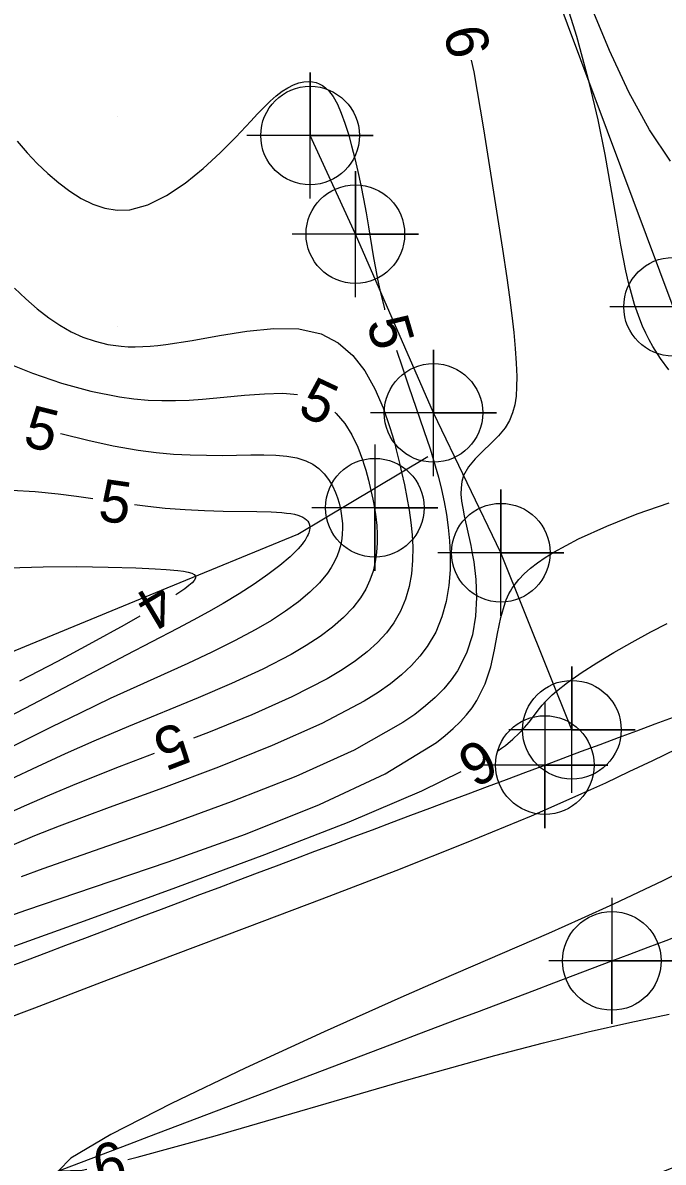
# Model space of a CAD drawing. Extents: x 2602990 to 2605851, y 618069 to 619180.
# Drawn here: x 2603795.5 to 2603826, y 618590.3 to 618644.5 of the extents above; entities that cross this region are included whole.
import ezdxf

# ---------------------------------------------------------------- set-up
doc = ezdxf.new("R2010")
doc.units = 0
for name, color, linetype in [('DTM Contours Major', 7, 'Continuous'), ('DTM Contours Major Text', 7, 'Continuous'), ('DTM Contours Minor', 7, 'Continuous'), ('DTM Contours Minor Text', 7, 'Continuous'), ('Exist DTM Breakline', 7, 'Continuous'), ('Exist DTM Crownline', 7, 'Continuous'), ('Exist DTM Crownline Cogo Point CELL', 7, 'Continuous'), ('Exist DTM QL2 LIDAR Elevation Point', 7, 'Continuous'), ('Exist Roads EOP', 7, 'Continuous'), ('Exist Roads EOP Cogo Point CELL', 7, 'Continuous'), ('Exist Roads Soil', 7, 'Continuous'), ('Exist Roads Soil Cogo Point CELL', 7, 'Continuous'), ('Exist Structure Minor Pipes RCP 15 Inch Cogo Point CELL', 7, 'Continuous'), ('PH Exist DTM Breakline', 7, 'Continuous')]:
    doc.layers.add(name, color=color, linetype=linetype)

# ---------------------------------------------------------------- blocks, each defined once
blk = doc.blocks.new('EXIST DTM CROWNLINE COGO POINT')
at = {"layer": 'Exist DTM Crownline Cogo Point CELL'}
blk.add_lwpolyline([(0, 0.06), (0, -0.06), (0, 0), (0.06, 0), (-0.06, 0)], dxfattribs=at)
blk.add_circle((0, 0), 0.0469, dxfattribs=at)
blk = doc.blocks.new('EXIST ROADS SOIL COGO POINT')
at = {"layer": 'Exist Roads Soil Cogo Point CELL'}
blk.add_lwpolyline([(0, -0.06), (0, 0.06), (0, 0), (0.06, 0), (-0.06, 0)], dxfattribs=at)
blk.add_circle((0, 0), 0.0469, dxfattribs=at)
blk = doc.blocks.new('EXIST STRUCTURE MINOR PIPES RCP COGO POINT')
at = {"layer": 'Exist Structure Minor Pipes RCP 15 Inch Cogo Point CELL'}
blk.add_lwpolyline([(0, 0.06), (0, -0.06), (0, 0), (0.06, 0), (-0.06, 0)], dxfattribs=at)
blk.add_circle((0, 0), 0.0469, dxfattribs=at)
blk = doc.blocks.new('EXIST ROADS EOP COGO POINT')
at = {"layer": 'Exist Roads EOP Cogo Point CELL'}
blk.add_lwpolyline([(0, 0.06), (0, -0.06), (0, 0), (0.06, 0), (-0.06, 0)], dxfattribs=at)
blk.add_circle((0, 0), 0.0469, dxfattribs=at)

msp = doc.modelspace()

# ---------------------------------------------------------------- linework, layer by layer
at = {"layer": 'DTM Contours Major'}
for points in [[(2603826.306, 618637.873), (2603825.308, 618639.36), (2603824.329, 618641.166), (2603823.407, 618643.137), (2603822.578, 618645.121)], [(2603818.09, 618609.836), (2603818.274, 618609.965), (2603818.454, 618610.098), (2603818.817, 618610.393), (2603819.116, 618610.675), (2603819.366, 618610.943), (2603819.579, 618611.2), (2603820.076, 618611.845), (2603820.21, 618612.007), (2603820.354, 618612.169), (2603820.512, 618612.333), (2603820.687, 618612.5), (2603820.884, 618612.675), (2603821.417, 618613.094), (2603822.063, 618613.546), (2603822.801, 618614.022), (2603823.613, 618614.511), (2603824.479, 618615.003), (2603825.381, 618615.489), (2603826.155, 618615.886)], [(2603794.769, 618600.443), (2603798.605, 618601.824), (2603802.786, 618603.336), (2603807.02, 618604.908), (2603811.018, 618606.467), (2603814.488, 618607.939), (2603816.347, 618608.859)]]:
    msp.add_lwpolyline(points, dxfattribs=at)
at = {"layer": 'DTM Contours Minor'}
for points in [[(2603826.234, 618627.956), (2603825.83, 618628.491), (2603825.462, 618629.069), (2603825.291, 618629.38), (2603825.131, 618629.699), (2603824.983, 618630.027), (2603824.846, 618630.365), (2603824.719, 618630.712), (2603824.601, 618631.069), (2603824.452, 618631.577), (2603824.316, 618632.109), (2603824.188, 618632.669), (2603823.951, 618633.88), (2603823.72, 618635.212), (2603823.474, 618636.655), (2603823.195, 618638.202), (2603822.864, 618639.845), (2603822.461, 618641.574), (2603821.851, 618643.803), (2603821.147, 618646.093)], [(2603816.829, 618642.688), (2603816.949, 618642.12), (2603817.422, 618639.411), (2603818.319, 618633.699), (2603818.524, 618632.334), (2603818.654, 618631.408), (2603818.765, 618630.539), (2603818.856, 618629.728), (2603818.925, 618628.974), (2603818.972, 618628.275), (2603818.993, 618627.633), (2603818.99, 618627.154), (2603818.962, 618626.708), (2603818.902, 618626.293), (2603818.801, 618625.905), (2603818.652, 618625.54), (2603818.447, 618625.197), (2603818.132, 618624.816), (2603817.764, 618624.45), (2603817.378, 618624.088), (2603817.011, 618623.721), (2603816.697, 618623.338), (2603816.471, 618622.928), (2603816.386, 618622.646), (2603816.346, 618622.349), (2603816.343, 618622.038), (2603816.372, 618621.711), (2603816.425, 618621.369), (2603816.495, 618621.013), (2603816.807, 618619.602), (2603816.883, 618619.219), (2603816.951, 618618.824), (2603817.052, 618617.991), (2603817.089, 618617.125), (2603817.04, 618616.24), (2603816.884, 618615.354), (2603816.602, 618614.483), (2603816.172, 618613.644), (2603815.872, 618613.209), (2603815.521, 618612.787), (2603815.118, 618612.374), (2603814.662, 618611.97), (2603814.15, 618611.572), (2603813.581, 618611.178), (2603811.268, 618609.874), (2603808.482, 618608.612), (2603805.415, 618607.404), (2603802.259, 618606.262), (2603799.207, 618605.2), (2603796.449, 618604.23), (2603795.422, 618603.852)], [(2603795.239, 618638.821), (2603795.703, 618638.277), (2603796.189, 618637.765), (2603796.693, 618637.289), (2603797.209, 618636.85), (2603797.738, 618636.449), (2603798.277, 618636.103), (2603798.83, 618635.827), (2603799.397, 618635.636), (2603799.983, 618635.545), (2603800.588, 618635.57), (2603801.453, 618635.807), (2603802.338, 618636.244), (2603803.221, 618636.833), (2603804.081, 618637.525), (2603804.895, 618638.272), (2603805.642, 618639.026), (2603806.345, 618639.78), (2603806.668, 618640.128), (2603806.975, 618640.449), (2603807.27, 618640.738), (2603807.557, 618640.991), (2603807.836, 618641.202), (2603808.108, 618641.372), (2603808.372, 618641.503), (2603808.629, 618641.596), (2603808.876, 618641.65), (2603809.113, 618641.666), (2603809.284, 618641.653), (2603809.448, 618641.618), (2603809.606, 618641.56), (2603809.757, 618641.478), (2603809.901, 618641.37), (2603810.038, 618641.237), (2603810.26, 618640.945), (2603810.463, 618640.583), (2603810.651, 618640.158), (2603810.825, 618639.682), (2603810.988, 618639.162), (2603811.142, 618638.61), (2603811.297, 618638.006), (2603811.443, 618637.381), (2603811.583, 618636.738), (2603811.714, 618636.084), (2603811.837, 618635.422), (2603811.951, 618634.757), (2603812.188, 618633.283), (2603812.274, 618632.782), (2603812.371, 618632.272), (2603812.481, 618631.751), (2603812.7, 618630.853), (2603812.711, 618630.814)], [(2603795.115, 618631.842), (2603795.648, 618631.336), (2603796.189, 618630.859), (2603796.743, 618630.424), (2603797.262, 618630.073), (2603797.8, 618629.769), (2603798.358, 618629.515), (2603798.939, 618629.313), (2603799.545, 618629.167), (2603800.178, 618629.078), (2603800.511, 618629.056), (2603800.853, 618629.049), (2603801.204, 618629.057), (2603801.563, 618629.077), (2603801.932, 618629.109), (2603802.311, 618629.154), (2603803.555, 618629.35), (2603804.855, 618629.586), (2603806.165, 618629.799), (2603807.44, 618629.925), (2603808.635, 618629.902), (2603809.701, 618629.666), (2603810.51, 618629.243), (2603811.196, 618628.641), (2603811.771, 618627.9), (2603812.25, 618627.057), (2603812.644, 618626.151), (2603812.966, 618625.22), (2603813.074, 618624.862), (2603813.174, 618624.506), (2603813.267, 618624.151), (2603813.439, 618623.445), (2603813.519, 618623.093), (2603813.651, 618622.488), (2603813.771, 618621.886), (2603813.875, 618621.287), (2603813.959, 618620.692), (2603814.018, 618620.102), (2603814.048, 618619.517), (2603814.042, 618618.883), (2603813.988, 618618.26), (2603813.88, 618617.649), (2603813.709, 618617.055), (2603813.469, 618616.481), (2603813.154, 618615.928), (2603812.798, 618615.45), (2603812.374, 618614.989), (2603811.881, 618614.544), (2603811.319, 618614.11), (2603810.686, 618613.685), (2603809.983, 618613.265), (2603808.302, 618612.402), (2603806.392, 618611.552), (2603804.333, 618610.714), (2603803.623, 618610.439)], [(2603813.277, 618628.895), (2603813.54, 618628.09), (2603813.843, 618627.197), (2603814.583, 618625.066), (2603814.873, 618624.192), (2603815.04, 618623.655), (2603815.196, 618623.117), (2603815.27, 618622.845), (2603815.415, 618622.266), (2603815.544, 618621.674), (2603815.654, 618621.07), (2603815.742, 618620.456), (2603815.804, 618619.83), (2603815.837, 618619.195), (2603815.833, 618618.445), (2603815.773, 618617.692), (2603815.646, 618616.942), (2603815.44, 618616.204), (2603815.143, 618615.487), (2603814.743, 618614.798), (2603814.394, 618614.335), (2603813.988, 618613.887), (2603813.521, 618613.452), (2603812.993, 618613.028), (2603812.401, 618612.611), (2603811.743, 618612.199), (2603809.723, 618611.131), (2603807.371, 618610.086), (2603804.816, 618609.068), (2603802.188, 618608.085), (2603799.617, 618607.143), (2603797.231, 618606.248), (2603796.066, 618605.788), (2603794.977, 618605.342)], [(2603794.621, 618628.332), (2603795.968, 618627.798), (2603797.351, 618627.324), (2603798.74, 618626.937), (2603800.109, 618626.664), (2603800.79, 618626.576), (2603801.46, 618626.52), (2603802.12, 618626.494), (2603802.771, 618626.494), (2603803.415, 618626.516), (2603804.054, 618626.556), (2603805.066, 618626.648), (2603806.05, 618626.748), (2603806.991, 618626.821), (2603807.872, 618626.838), (2603808.567, 618626.775)], [(2603810.344, 618625.939), (2603810.411, 618625.883), (2603810.812, 618625.406), (2603811.149, 618624.865), (2603811.432, 618624.279), (2603811.665, 618623.667), (2603811.744, 618623.428), (2603811.816, 618623.188), (2603811.947, 618622.706), (2603812.063, 618622.221), (2603812.152, 618621.803), (2603812.229, 618621.385), (2603812.292, 618620.967), (2603812.337, 618620.55), (2603812.362, 618620.135), (2603812.362, 618619.721), (2603812.332, 618619.271), (2603812.266, 618618.826), (2603812.16, 618618.385), (2603812.009, 618617.952), (2603811.812, 618617.528), (2603811.562, 618617.113), (2603811.196, 618616.635), (2603810.753, 618616.17), (2603810.237, 618615.718), (2603809.647, 618615.276), (2603808.987, 618614.843), (2603808.259, 618614.416), (2603806.915, 618613.724), (2603805.43, 618613.041), (2603803.843, 618612.361), (2603800.527, 618610.994), (2603798.878, 618610.296), (2603797.515, 618609.691), (2603796.19, 618609.079), (2603794.896, 618608.466)], [(2603797.296, 618624.927), (2603797.38, 618624.906), (2603798.595, 618624.606), (2603799.805, 618624.338), (2603800.996, 618624.127), (2603801.84, 618624.02), (2603802.664, 618623.949), (2603803.464, 618623.907), (2603804.239, 618623.889), (2603804.984, 618623.887), (2603806.347, 618623.906), (2603806.961, 618623.909), (2603807.535, 618623.894), (2603808.064, 618623.85), (2603808.543, 618623.767), (2603808.97, 618623.633), (2603809.301, 618623.467), (2603809.589, 618623.259), (2603809.838, 618623.016), (2603810.05, 618622.742), (2603810.228, 618622.444), (2603810.374, 618622.127), (2603810.467, 618621.874), (2603810.544, 618621.614), (2603810.606, 618621.35), (2603810.65, 618621.117), (2603810.682, 618620.882), (2603810.703, 618620.645), (2603810.709, 618620.405), (2603810.7, 618620.163), (2603810.674, 618619.919), (2603810.624, 618619.649), (2603810.551, 618619.378), (2603810.452, 618619.107), (2603810.327, 618618.834), (2603810.174, 618618.562), (2603809.991, 618618.289), (2603809.614, 618617.831), (2603809.153, 618617.376), (2603808.615, 618616.925), (2603808.005, 618616.478), (2603807.327, 618616.037), (2603806.589, 618615.602), (2603805.579, 618615.064), (2603804.493, 618614.53), (2603803.346, 618613.996), (2603800.919, 618612.898), (2603799.665, 618612.321), (2603798.259, 618611.651), (2603796.844, 618610.957), (2603794.006, 618609.544)], [(2603794.961, 618622.229), (2603796.083, 618622.162), (2603797.179, 618622.059), (2603798.058, 618621.952), (2603798.833, 618621.843)], [(2603800.812, 618621.555), (2603801.445, 618621.471), (2603802.271, 618621.38), (2603803.218, 618621.307), (2603804.144, 618621.262), (2603805.033, 618621.238), (2603806.634, 618621.213), (2603807.313, 618621.195), (2603807.576, 618621.182), (2603807.819, 618621.166), (2603808.042, 618621.145), (2603808.245, 618621.118), (2603808.428, 618621.084), (2603808.59, 618621.043), (2603808.716, 618620.999), (2603808.825, 618620.949), (2603808.919, 618620.892), (2603808.996, 618620.828), (2603809.057, 618620.758), (2603809.103, 618620.681), (2603809.137, 618620.584), (2603809.15, 618620.478), (2603809.148, 618620.412), (2603809.14, 618620.344), (2603809.124, 618620.273), (2603809.102, 618620.199), (2603809.072, 618620.122), (2603809.035, 618620.042), (2603808.986, 618619.952), (2603808.928, 618619.858), (2603808.861, 618619.761), (2603808.785, 618619.66), (2603808.7, 618619.557), (2603808.605, 618619.45), (2603808.214, 618619.065), (2603807.727, 618618.651), (2603807.153, 618618.216), (2603806.506, 618617.766), (2603805.796, 618617.308), (2603805.034, 618616.848), (2603804.339, 618616.451), (2603803.613, 618616.053), (2603802.857, 618615.651), (2603800.412, 618614.379), (2603795.965, 618612.041), (2603794.396, 618611.228)], [(2603794.84, 618601.976), (2603795.702, 618602.276), (2603798.871, 618603.349), (2603802.421, 618604.559), (2603806.089, 618605.88), (2603809.613, 618607.284), (2603812.731, 618608.746), (2603815.181, 618610.241), (2603815.599, 618610.566), (2603815.976, 618610.893), (2603816.312, 618611.222), (2603816.609, 618611.553), (2603816.87, 618611.888), (2603817.095, 618612.227), (2603817.493, 618613.023), (2603817.761, 618613.83), (2603817.944, 618614.634), (2603818.088, 618615.42), (2603818.239, 618616.172), (2603818.443, 618616.875), (2603818.499, 618617.02), (2603818.56, 618617.161), (2603818.627, 618617.3), (2603818.7, 618617.437), (2603818.78, 618617.57), (2603818.867, 618617.701), (2603819.089, 618617.985), (2603819.35, 618618.259), (2603819.648, 618618.523), (2603819.981, 618618.78), (2603820.35, 618619.032), (2603820.752, 618619.281), (2603821.931, 618619.913), (2603823.274, 618620.523), (2603824.728, 618621.1), (2603826.239, 618621.631)], [(2603794.81, 618618.541), (2603796.479, 618618.587), (2603798.079, 618618.596), (2603799.563, 618618.577), (2603800.88, 618618.539), (2603801.798, 618618.499), (2603802.325, 618618.466), (2603802.877, 618618.417), (2603803.148, 618618.382), (2603803.371, 618618.338), (2603803.543, 618618.284), (2603803.658, 618618.218), (2603803.714, 618618.137), (2603803.711, 618618.048), (2603803.656, 618617.944), (2603803.553, 618617.825), (2603803.403, 618617.692), (2603803.21, 618617.545), (2603802.977, 618617.383), (2603802.787, 618617.261)], [(2603801.068, 618616.24), (2603800.327, 618615.817), (2603798.822, 618614.984), (2603797.146, 618614.082), (2603795.35, 618613.144)], [(2603769.004, 618589.185), (2603773.824, 618590.538), (2603779.083, 618592.047), (2603784.337, 618593.614), (2603789.143, 618595.138), (2603791.043, 618595.782), (2603792.804, 618596.405), (2603794.466, 618597.014), (2603796.068, 618597.617), (2603799.251, 618598.835), (2603802.643, 618600.12), (2603806.175, 618601.448), (2603809.746, 618602.797), (2603813.256, 618604.145), (2603816.604, 618605.47), (2603819.692, 618606.749), (2603820.914, 618607.279), (2603822.087, 618607.801), (2603823.226, 618608.323), (2603824.349, 618608.848), (2603825.472, 618609.383), (2603826.612, 618609.932)], [(2603801.758, 618609.717), (2603800.086, 618609.074), (2603798.059, 618608.271), (2603796.778, 618607.735), (2603795.562, 618607.206), (2603794.4, 618606.684)], [(2603828.275, 618604.809), (2603825.94, 618603.654), (2603823.597, 618602.542), (2603822.063, 618601.845), (2603820.502, 618601.154), (2603815.402, 618598.946), (2603813.477, 618598.103), (2603809.833, 618596.472), (2603806.081, 618594.741), (2603802.582, 618593.063), (2603799.696, 618591.59), (2603797.783, 618590.474), (2603797.203, 618589.868), (2603798.322, 618589.896), (2603798.555, 618589.95)], [(2603800.503, 618590.404), (2603800.95, 618590.509), (2603804.657, 618591.533), (2603813.584, 618594.123), (2603817.946, 618595.343), (2603820.265, 618595.951), (2603822.397, 618596.474), (2603824.378, 618596.926), (2603826.245, 618597.32)]]:
    msp.add_lwpolyline(points, dxfattribs=at)
at = {"layer": 'Exist DTM Breakline'}
msp.add_spline([(2603647.352, 618520.802), (2603704.337, 618541.966), (2603758.983, 618562.663), (2603811.118, 618582.434), (2603865.604, 618602.567), (2603913.966, 618621.231), (2603963.574, 618640.143), (2603974.725, 618636.355), (2603978.77, 618630.138), (2603971.844, 618627.992), (2603956.88, 618621.982), (2603923.969, 618609.772), (2603877.426, 618591.796), (2603827.273, 618571.857), (2603776.875, 618552.809), (2603720.479, 618530.104), (2603675.109, 618514.176), (2603657.355, 618505.354), (2603640.368, 618498.804), (2603619.191, 618491.366), (2603591.676, 618480.386)], degree=3, dxfattribs=at)
at = {"layer": 'Exist DTM Crownline'}
msp.add_spline([(2603233.488, 618380.754), (2603285.185, 618400.095), (2603335.457, 618418.629), (2603390.812, 618439.069), (2603440.087, 618457.325), (2603493.996, 618477.231), (2603542.655, 618495.301), (2603600.808, 618516.867), (2603653.659, 618536.362), (2603706.222, 618555.742), (2603764.811, 618577.593), (2603823.52, 618599.847), (2603878.564, 618620.56), (2603937.951, 618643.078), (2603997.369, 618665.789), (2604036.209, 618680.665), (2604055.311, 618688.017)], degree=3, dxfattribs=at)
at = {"layer": 'Exist DTM QL2 LIDAR Elevation Point'}
for p, q in [((2603800, 618640), (2603800, 618640)), ((2603800, 618630), (2603800, 618630))]:
    msp.add_line(p, q, dxfattribs=at)
at = {"layer": 'Exist Roads EOP'}
for points in [[(2603230.17, 618389.98), (2603282.929, 618409.597), (2603332.773, 618427.868), (2603388.167, 618448.413), (2603437.203, 618466.721), (2603490.778, 618486.527), (2603539.039, 618504.558), (2603597.451, 618526.156), (2603651.053, 618545.972), (2603705.208, 618566.084), (2603762.02, 618587.183), (2603820.334, 618609.162), (2603876.341, 618629.99), (2603934.909, 618652.28), (2603996.409, 618675.568), (2604033.216, 618689.957), (2604052.01, 618697.199)], [(2604034.633, 618668.486), (2603984.89, 618650.123), (2603936.767, 618631.654), (2603888.195, 618613.335), (2603837.766, 618594.258), (2603782.918, 618573.705), (2603731.939, 618554.39), (2603671.126, 618532.171), (2603621.822, 618514.106), (2603561.545, 618491.877), (2603506.421, 618471.293), (2603452.163, 618451.33), (2603398.364, 618431.316), (2603341.431, 618410.355), (2603281.65, 618388.199), (2603223.033, 618366.475), (2603185.717, 618352.612)]]:
    msp.add_spline(points, degree=3, dxfattribs=at)
at = {"layer": 'Exist Roads Soil'}
for points in [[(2603831.216, 618613.993), (2603828.968, 618623.558), (2603826.431, 618630.955), (2603814.523, 618662.806)], [(2603821.621, 618610.84), (2603818.241, 618619.259), (2603815.034, 618625.906), (2603811.32, 618634.408), (2603809.166, 618639.095)]]:
    msp.add_lwpolyline(points, dxfattribs=at)
at = {"layer": 'PH Exist DTM Breakline'}
msp.add_lwpolyline([(2603763.453, 618602.663), (2603779.612, 618608.069), (2603790.963, 618612.901), (2603802.095, 618617.471), (2603808.582, 618620.138), (2603814.761, 618623.837)], dxfattribs=at)

# ---------------------------------------------------------------- block references
at = {"layer": 'Exist DTM Crownline Cogo Point CELL', "xscale": 50, "yscale": 50}
msp.add_blockref('EXIST DTM CROWNLINE COGO POINT', (2603823.52, 618599.847), dxfattribs=at)
at = {"layer": 'Exist Roads EOP Cogo Point CELL', "xscale": 50, "yscale": 50}
msp.add_blockref('EXIST ROADS EOP COGO POINT', (2603820.334, 618609.162), dxfattribs=at)
at = {"layer": 'Exist Roads Soil Cogo Point CELL', "xscale": 50, "yscale": 50}
for p in [(2603809.166, 618639.095), (2603811.32, 618634.408), (2603826.431, 618630.955), (2603815.034, 618625.906), (2603818.241, 618619.259), (2603821.621, 618610.84)]:
    msp.add_blockref('EXIST ROADS SOIL COGO POINT', p, dxfattribs=at)
at = {"layer": 'Exist Structure Minor Pipes RCP 15 Inch Cogo Point CELL', "xscale": 50, "yscale": 50}
msp.add_blockref('EXIST STRUCTURE MINOR PIPES RCP COGO POINT', (2603812.244, 618621.399), dxfattribs=at)

# ---------------------------------------------------------------- texts
at = {"layer": 'DTM Contours Major Text'}
msp.add_text('6', height=2, rotation=209.2791, dxfattribs=at).set_placement((2603817.321, 618610.501))
at = {"layer": 'DTM Contours Minor Text'}
for s, rotation, p in [('6', 282.0013, (2603815.507, 618644.097)), ('5', 286.4335, (2603811.839, 618630.195)), ('5', 334.8005, (2603808.506, 618625.874)), ('5', 345.9418, (2603795.45, 618624.362)), ('5', 351.7217, (2603799.031, 618620.803)), ('4', 210.715, (2603801.985, 618617.933)), ('5', 201.1641, (2603802.939, 618611.246)), ('6', 13.1223, (2603799.119, 618589.055))]:
    msp.add_text(s, height=2, rotation=rotation, dxfattribs=at).set_placement(p)

doc.saveas('drawing.dxf')
